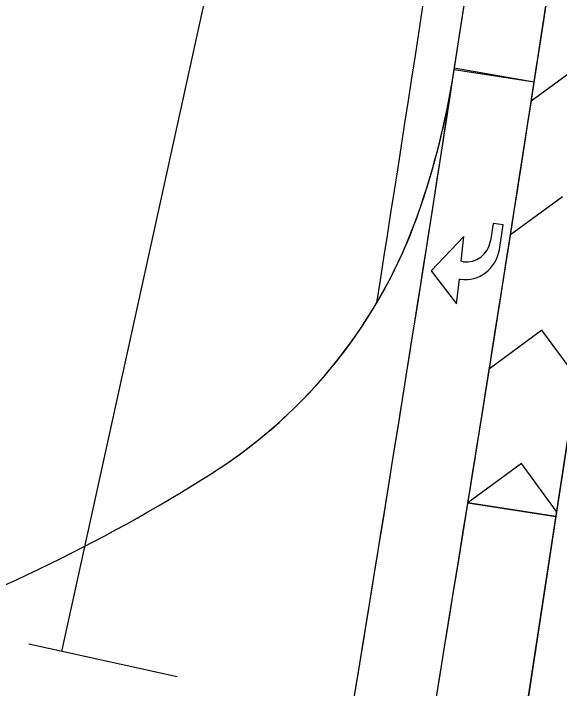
# Model space of a CAD drawing. Extents: x 14104283 to 14120882, y 8635219 to 8671666.
# Drawn here: x 14107857.1 to 14107938, y 8639915.4 to 8640015.4 of the extents above; entities that cross this region are included whole.
import ezdxf

# ---------------------------------------------------------------- set-up
doc = ezdxf.new("R2010")
doc.units = 0
for name, color, linetype in [('Cell', 7, 'Continuous'), ('dsnPaintPlaceChannelizingLaneWhite', 7, 'Continuous'), ('dsnPaintPlaceEdgeLineRightWhite', 7, 'Continuous'), ('dsnShadingPaved', 7, 'Continuous'), ('dsnStdLabel', 7, 'Continuous'), ('dsnStgShadingPrevPav', 7, 'Continuous')]:
    doc.layers.add(name, color=color, linetype=linetype)

msp = doc.modelspace()

# ---------------------------------------------------------------- linework, layer by layer
at = {"layer": 'Cell'}
for p, q in [((14107923.72, 8639978.66), (14107923.41, 8639978.71)), ((14107923.13, 8639976.09), (14107923.31, 8639976.06))]:
    msp.add_line(p, q, dxfattribs=at)
for points in [[(14107929.06, 8639980.47), (14107929.64, 8639984.1), (14107928.16, 8639984.34), (14107927.75, 8639981.74)], [(14107929.06, 8639980.47), (14107929.64, 8639984.1), (14107928.16, 8639984.34), (14107927.75, 8639981.74)], [(14107923.41, 8639978.71), (14107923.81, 8639982.37), (14107918.97, 8639977.29)], [(14107923.41, 8639978.71), (14107923.81, 8639982.37), (14107918.97, 8639977.29)], [(14107923.72, 8639978.66), (14107923.41, 8639978.71)], [(14107918.97, 8639977.29), (14107922.73, 8639972.43), (14107923.13, 8639976.09)], [(14107918.97, 8639977.29), (14107922.73, 8639972.43), (14107923.13, 8639976.09)], [(14107923.13, 8639976.09), (14107923.31, 8639976.06)]]:
    msp.add_lwpolyline(points, dxfattribs=at)
for centre, major_axis in [((14107924.3, 8639982.29), (0.58, 3.63)), ((14107924.3, 8639982.29), (0.58, 3.63)), ((14107924.14, 8639981.25), (0.83, 5.19)), ((14107924.14, 8639981.25), (0.83, 5.19))]:
    msp.add_ellipse(centre, major_axis=major_axis, ratio=0.9474, start_param=3.141593, end_param=4.712389, dxfattribs=at)
at = {"layer": 'dsnPaintPlaceChannelizingLaneWhite'}
for p, q in [((14107990.94, 8640291.61), (14107937.44, 8639940.91)), ((14107941.42, 8640008.05), (14107933.79, 8640002.44)), ((14107938.4, 8639988.28), (14107930.71, 8639982.63)), ((14107935.37, 8639968.51), (14107927.58, 8639962.78)), ((14107940.57, 8639961.44), (14107935.37, 8639968.51)), ((14107932.34, 8639948.74), (14107924.4, 8639942.9)), ((14107937.55, 8639941.65), (14107932.34, 8639948.74)), ((14107937.44, 8639940.91), (14107924.4, 8639942.9))]:
    msp.add_line(p, q, dxfattribs=at)
msp.add_arc((14098576.76, 8641447.78), 9468, 350.854404, 351.672846, dxfattribs=at)
at = {"layer": 'dsnPaintPlaceEdgeLineRightWhite'}
for centre, radius, start, end in [((14098576.76, 8641447.78), 9456, 351.234366, 351.672846), ((14107805.1, 8640025.1), 118.64, 340.7006, 351.1759), ((14107846.26, 8640010.61), 75, 302.3186, 340.7615), ((14107752.7, 8640158.5), 250, 288.9195, 302.3186)]:
    msp.add_arc(centre, radius, start, end, dxfattribs=at)
at = {"layer": 'dsnShadingPaved'}
for p, q in [((14107885.37, 8639599.61), (14107990.94, 8640291.61)), ((14107922.35, 8640007.41), (14107934.24, 8640005.32)), ((14107922.38, 8640007.15), (14107934.24, 8640005.32)), ((14107924.4, 8639942.9), (14107937.44, 8639940.91)), ((14107937.44, 8639940.91), (14107908.71, 8639752.63))]:
    msp.add_line(p, q, dxfattribs=at)
for centre, radius, start, end in [((14098576.76, 8641447.78), 9456, 351.23682, 351.672846), ((14098576.76, 8641447.78), 9468, 351.23682, 351.672846), ((14107803.78, 8640025.43), 120, 340.7615, 351.2368), ((14098576.76, 8641447.78), 9468, 350.854404, 351.23682), ((14107846.26, 8640010.61), 75, 302.3186, 340.7615), ((14107752.7, 8640158.5), 250, 288.9195, 302.3186)]:
    msp.add_arc(centre, radius, start, end, dxfattribs=at)
at = {"layer": 'dsnStdLabel'}
for p, q in [((14107864.2, 8639920.88), (14107922.13, 8640184.59)), ((14107881.29, 8639917.13), (14107859.32, 8639921.95))]:
    msp.add_line(p, q, dxfattribs=at)
at = {"layer": 'dsnStgShadingPrevPav'}
for centre, radius, start, end in [((14098576.76, 8641447.78), 9450, 351.019031, 351.672846), ((14098576.76, 8641447.78), 9456, 348.449343, 351.672846), ((14098576.76, 8641447.78), 9456, 351.23682, 351.672846), ((14098576.76, 8641447.78), 9468, 347.807255, 351.672846), ((14098576.76, 8641447.78), 9468, 348.194582, 351.672846), ((14098576.76, 8641447.78), 9488, 348.202524, 351.672846), ((14098576.76, 8641447.78), 9488, 348.202524, 351.672846), ((14098576.76, 8641447.78), 9512, 348.176197, 351.653537), ((14098576.76, 8641447.78), 9512, 348.212012, 351.653537), ((14098576.76, 8641447.78), 9456, 350.195701, 351.23682), ((14107803.78, 8640025.43), 120, 340.7615, 351.2368), ((14107803.78, 8640025.43), 120, 340.7615, 351.2368), ((14107846.26, 8640010.61), 75, 329.5302, 340.7615), ((14107846.26, 8640010.61), 75, 329.5302, 340.7615), ((14107846.26, 8640010.61), 75, 302.3186, 329.5302), ((14107752.7, 8640158.5), 250, 288.9195, 302.3186)]:
    msp.add_arc(centre, radius, start, end, dxfattribs=at)

doc.saveas('drawing.dxf')
